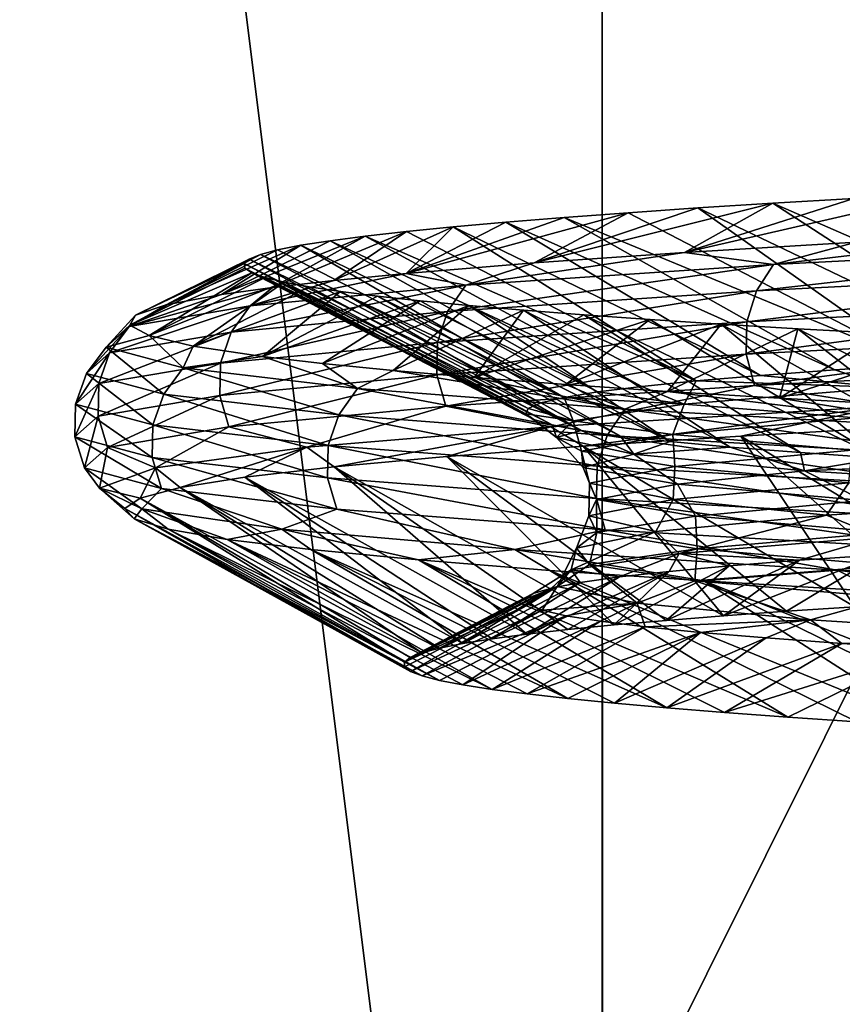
# Model space of a CAD drawing. Header units: metres. Extents: x -206 to 75, y -104 to 104.
# Tile 755 of 1056: x -13.37 to -11.43, y -54.71 to -52.39. Entities that reach past the tile are written whole.
import ezdxf

# ---------------------------------------------------------------- set-up
doc = ezdxf.new("R2010")
doc.units = ezdxf.units.M
doc.layers.add('solid_01_1-CONSUMER_THERM_B_125288', color=7, linetype='CONTINUOUS')

msp = doc.modelspace()

# ---------------------------------------------------------------- linework, layer by layer
at = {"layer": 'solid_01_1-CONSUMER_THERM_B_125288'}
for points in [[(-27.776106, 66.214066), (28.050987, 67.836098), (-27.757145, -66.232315)], [(28.050987, 67.836098), (-27.757065, -66.785934), (-27.757145, -66.232315)], [(28.050987, 67.836098), (27.851068, 67.319839), (-27.757065, -66.785934)], [(27.851068, 67.319839), (27.74942, 66.775635), (-27.757065, -66.785934)], [(27.74942, 66.775635), (-28.058632, -67.846397), (-27.858715, -67.330139)], [(27.74942, 66.775635), (27.749498, 66.222015), (-28.058632, -67.846397)], [(27.74942, 66.775635), (-27.858715, -67.330139), (-27.757065, -66.785934)], [(27.749498, 66.222015), (27.768459, -66.224365), (-28.058632, -67.846397)], [(-18.213459, -45.817539, 1.5), (-19.476553, -45.904934, 1.5), (69.506912, -74.995201, 1.5)], [(35.395393, -57.260349, 1.5), (18.218929, -45.812325, 1.5), (-18.213459, -45.817539, 1.5)], [(37.092922, -58.218811, 1.5), (-18.213459, -45.817539, 1.5), (69.506912, -74.995201, 1.5)], [(37.092922, -58.218811, 1.5), (35.395393, -57.260349, 1.5), (-18.213459, -45.817539, 1.5)], [(-19.476553, -45.904934, 1.5), (-20.110367, -46.015713, 1.5), (69.506912, -74.995201, 1.5)], [(-20.110367, -46.015713, 1.5), (-20.738798, -46.171688, 1.5), (69.506912, -74.995201, 1.5)], [(-20.738798, -46.171688, 1.5), (-21.356617, -46.372227, 1.5), (69.506912, -74.995201, 1.5)], [(-21.356617, -46.372227, 1.5), (-21.958729, -46.615906, 1.5), (69.506912, -74.995201, 1.5)], [(-38.864662, -46.52047, 75.400002), (-54.590946, -63.612965, 75.400002), (54.609055, -63.597332, 75.400002)], [(-37.59338, -46.610531, 75.400002), (-38.864662, -46.52047, 75.400002), (54.609055, -63.597332, 75.400002)], [(37.606621, -46.599766, 75.400002), (-37.59338, -46.610531, 75.400002), (54.609055, -63.597332, 75.400002)], [(-21.958729, -46.615906, 1.5), (-22.540312, -46.900536, 1.5), (69.506912, -74.995201, 1.5)], [(-22.540312, -46.900536, 1.5), (-23.096958, -47.223244, 1.5), (69.506912, -74.995201, 1.5)], [(-11.99159, -59.106865, 68.382759), (-13.493307, -47.107079, 63.5), (-11.993307, -47.106865, 63.5)], [(-11.99159, -59.106865, 68.382759), (-13.492141, -55.25708, 66.816208), (-13.493307, -47.107079, 63.5)], [(-11.99159, -59.106865, 68.382759), (-11.993307, -47.106865, 63.5), (-11.99159, -59.106865, 72.400002)], [(-11.993093, -48.606865, 69.900002), (-11.99159, -59.106865, 72.400002), (-11.993307, -47.106865, 63.5)], [(-23.096958, -47.223244, 1.5), (-24.120508, -47.968487, 1.5), (69.506912, -74.995201, 1.5)], [(-24.120508, -47.968487, 1.5), (-33.833458, -56.120991, 1.5), (69.506912, -74.995201, 1.5)], [(-11.99159, -59.106865, 72.400002), (-11.993093, -48.606865, 72.400002), (12.006907, -48.603428, 72.400002)], [(-11.993093, -48.606865, 69.900002), (-11.993093, -48.606865, 72.400002), (-11.99159, -59.106865, 72.400002)], [(-11.99159, -59.106865, 72.400002), (12.006907, -48.603428, 72.400002), (12.00841, -59.103428, 72.400002)], [(-16.914755, -50.999844, 22.799248), (-9.934341, -50.99984, 10.704712), (-9.934357, -65.000008, 10.704728)], [(-16.914755, -50.999844, 22.799248), (-9.934357, -65.000008, 10.704728), (-16.914745, -65.000008, 22.799221)], [(-16.914244, -65.000008, 26.205753), (-9.930285, -50.99984, 38.29821), (-16.914253, -50.999844, 26.205725)], [(-16.914244, -65.000008, 26.205753), (-9.930301, -65.000008, 38.298191), (-9.930285, -50.99984, 38.29821)], [(-11.194763, -52.797779, 30.867527), (-11.392358, -52.911499, 30.989426), (-11.79784, -52.93594, 30.218435)], [(-11.398482, -52.808769, 30.489607), (-11.194763, -52.797779, 30.867527), (-11.79784, -52.93594, 30.218435)], [(-11.589347, -52.819855, 30.105206), (-11.79784, -52.93594, 30.218435), (-12.153328, -52.960705, 29.415903)], [(-11.766995, -52.830963, 29.715082), (-11.589347, -52.819855, 30.105206), (-12.153328, -52.960705, 29.415903)], [(-11.93137, -52.842087, 29.3197), (-11.766995, -52.830963, 29.715082), (-12.153328, -52.960705, 29.415903)], [(-11.243628, -53.200199, 29.16864), (-11.766995, -52.830963, 29.715082), (-11.93137, -52.842087, 29.3197)], [(-11.589347, -52.819855, 30.105206), (-11.398482, -52.808769, 30.489607), (-11.79784, -52.93594, 30.218435)], [(-11.021625, -53.187164, 29.671478), (-11.589347, -52.819855, 30.105206), (-11.766995, -52.830963, 29.715082)], [(-11.243628, -53.200199, 29.16864), (-11.021625, -53.187164, 29.671478), (-11.766995, -52.830963, 29.715082)], [(-10.777205, -53.174129, 30.163622), (-11.398482, -52.808769, 30.489607), (-11.589347, -52.819855, 30.105206)], [(-11.021625, -53.187164, 29.671478), (-10.777205, -53.174129, 30.163622), (-11.589347, -52.819855, 30.105206)], [(-11.93137, -52.842087, 29.3197), (-12.153328, -52.960705, 29.415903), (-12.455807, -52.985592, 28.58696)], [(-12.082427, -52.853176, 28.919106), (-11.93137, -52.842087, 29.3197), (-12.455807, -52.985592, 28.58696)], [(-12.220098, -52.864231, 28.513693), (-12.082427, -52.853176, 28.919106), (-12.455807, -52.985592, 28.58696)], [(-11.442773, -53.213238, 28.656342), (-12.082427, -52.853176, 28.919106), (-12.220098, -52.864231, 28.513693)], [(-11.243628, -53.200199, 29.16864), (-11.93137, -52.842087, 29.3197), (-12.082427, -52.853176, 28.919106)], [(-11.442773, -53.213238, 28.656342), (-11.243628, -53.200199, 29.16864), (-12.082427, -52.853176, 28.919106)], [(-12.344487, -52.875263, 28.103106), (-12.455807, -52.985592, 28.58696), (-12.626534, -53.002136, 28.023209)], [(-12.455347, -52.886269, 27.688046), (-12.344487, -52.875263, 28.103106), (-12.626534, -53.002136, 28.023209)], [(-12.344487, -52.875263, 28.103106), (-12.220098, -52.864231, 28.513693), (-12.455807, -52.985592, 28.58696)], [(-11.770773, -53.239281, 27.608755), (-12.344487, -52.875263, 28.103106), (-12.455347, -52.886269, 27.688046)], [(-11.618604, -53.226265, 28.135975), (-12.220098, -52.864231, 28.513693), (-12.344487, -52.875263, 28.103106)], [(-11.770773, -53.239281, 27.608755), (-11.618604, -53.226265, 28.135975), (-12.344487, -52.875263, 28.103106)], [(-11.618604, -53.226265, 28.135975), (-11.442773, -53.213238, 28.656342), (-12.220098, -52.864231, 28.513693)], [(-12.552429, -52.89724, 27.269394), (-12.771984, -53.018612, 27.452358), (-12.89185, -53.035007, 26.875648)], [(-12.635577, -52.908176, 26.847813), (-12.552429, -52.89724, 27.269394), (-12.89185, -53.035007, 26.875648)], [(-12.455347, -52.886269, 27.688046), (-12.626534, -53.002136, 28.023209), (-12.771984, -53.018612, 27.452358)], [(-12.552429, -52.89724, 27.269394), (-12.455347, -52.886269, 27.688046), (-12.771984, -53.018612, 27.452358)], [(-11.899014, -53.252285, 27.075644), (-12.552429, -52.89724, 27.269394), (-12.635577, -52.908176, 26.847813)], [(-11.770773, -53.239281, 27.608755), (-12.455347, -52.886269, 27.688046), (-12.552429, -52.89724, 27.269394)], [(-11.899014, -53.252285, 27.075644), (-11.770773, -53.239281, 27.608755), (-12.552429, -52.89724, 27.269394)], [(-11.587623, -52.964745, 30.766691), (-11.392358, -52.911499, 30.989426), (-10.935566, -52.887283, 31.731895)], [(-11.587623, -52.964745, 30.766691), (-10.935566, -52.887283, 31.731895), (-10.652767, -52.916027, 32.247414)], [(-12.704609, -52.919067, 26.424341), (-12.89185, -53.035007, 26.875648), (-13.023123, -53.059479, 26.002243)], [(-12.759473, -52.929913, 25.999517), (-12.704609, -52.919067, 26.424341), (-13.023123, -53.059479, 26.002243)], [(-12.704609, -52.919067, 26.424341), (-12.635577, -52.908176, 26.847813), (-12.89185, -53.035007, 26.875648)], [(-12.082601, -53.27829, 25.995213), (-12.704609, -52.919067, 26.424341), (-12.759473, -52.929913, 25.999517)], [(-12.003054, -53.265289, 26.537531), (-12.635577, -52.908176, 26.847813), (-12.704609, -52.919067, 26.424341)], [(-12.082601, -53.27829, 25.995213), (-12.003054, -53.265289, 26.537531), (-12.704609, -52.919067, 26.424341)], [(-12.003054, -53.265289, 26.537531), (-11.899014, -53.252285, 27.075644), (-12.635577, -52.908176, 26.847813)], [(-11.587623, -52.964745, 30.766691), (-11.79784, -52.93594, 30.218435), (-11.392358, -52.911499, 30.989426)], [(-10.652767, -52.916027, 32.247414), (-10.690207, -52.978275, 32.274639), (-11.628346, -53.026993, 30.788713)], [(-11.587623, -52.964745, 30.766691), (-10.652767, -52.916027, 32.247414), (-11.628346, -53.026993, 30.788713)], [(-12.800088, -52.940701, 25.574301), (-13.023123, -53.059479, 26.002243), (-13.095387, -53.083809, 25.124535)], [(-12.826515, -52.951462, 25.148512), (-12.800088, -52.940701, 25.574301), (-13.095387, -53.083809, 25.124535)], [(-12.800088, -52.940701, 25.574301), (-12.759473, -52.929913, 25.999517), (-13.023123, -53.059479, 26.002243)], [(-12.137494, -53.291298, 25.449659), (-12.800088, -52.940701, 25.574301), (-12.826515, -52.951462, 25.148512)], [(-12.082601, -53.27829, 25.995213), (-12.759473, -52.929913, 25.999517), (-12.800088, -52.940701, 25.574301)], [(-12.137494, -53.291298, 25.449659), (-12.082601, -53.27829, 25.995213), (-12.800088, -52.940701, 25.574301)], [(-12.314485, -53.013462, 29.173311), (-12.153328, -52.960705, 29.415903), (-11.79784, -52.93594, 30.218435)], [(-12.314485, -53.013462, 29.173311), (-11.79784, -52.93594, 30.218435), (-11.587623, -52.964745, 30.766691)], [(-12.838693, -52.962208, 24.722208), (-13.095387, -53.083809, 25.124535), (-13.108535, -53.108025, 24.250601)], [(-12.836619, -52.972996, 24.295441), (-12.838693, -52.962208, 24.722208), (-13.108535, -53.108025, 24.250601)], [(-12.838693, -52.962208, 24.722208), (-12.826515, -52.951462, 25.148512), (-13.095387, -53.083809, 25.124535)], [(-12.167747, -53.30431, 24.901882), (-12.826515, -52.951462, 25.148512), (-12.838693, -52.962208, 24.722208)], [(-12.173358, -53.317333, 24.352867), (-12.838693, -52.962208, 24.722208), (-12.836619, -52.972996, 24.295441)], [(-12.173358, -53.317333, 24.352867), (-12.167747, -53.30431, 24.901882), (-12.838693, -52.962208, 24.722208)], [(-12.167747, -53.30431, 24.901882), (-12.137494, -53.291298, 25.449659), (-12.826515, -52.951462, 25.148512)], [(-12.314485, -53.013462, 29.173311), (-12.455807, -52.985592, 28.58696), (-12.153328, -52.960705, 29.415903)], [(-11.587623, -52.964745, 30.766691), (-11.628346, -53.026993, 30.788713), (-12.357763, -53.07571, 29.189732)], [(-12.314485, -53.013462, 29.173311), (-11.587623, -52.964745, 30.766691), (-12.357763, -53.07571, 29.189732)], [(-12.820189, -52.983879, 23.868174), (-12.836619, -52.972996, 24.295441), (-13.108535, -53.108025, 24.250601)], [(-12.820189, -52.983879, 23.868174), (-13.108535, -53.108025, 24.250601), (-13.063094, -53.132347, 23.381598)], [(-12.78932, -52.99485, 23.441404), (-12.820189, -52.983879, 23.868174), (-13.063094, -53.132347, 23.381598)], [(-12.173358, -53.317333, 24.352867), (-12.836619, -52.972996, 24.295441), (-12.820189, -52.983879, 23.868174)], [(-12.824444, -53.06218, 27.496941), (-12.626534, -53.002136, 28.023209), (-12.455807, -52.985592, 28.58696)], [(-12.824444, -53.06218, 27.496941), (-12.455807, -52.985592, 28.58696), (-12.314485, -53.013462, 29.173311)], [(-12.154315, -53.330364, 23.803724), (-12.820189, -52.983879, 23.868174), (-12.78932, -52.99485, 23.441404)], [(-12.154315, -53.330364, 23.803724), (-12.173358, -53.317333, 24.352867), (-12.820189, -52.983879, 23.868174)], [(-10.690207, -52.978275, 32.274639), (-10.711155, -53.05098, 32.289867), (-11.651134, -53.099697, 30.801033)], [(-11.628346, -53.026993, 30.788713), (-10.690207, -52.978275, 32.274639), (-11.651134, -53.099697, 30.801033)], [(-12.744142, -53.005928, 23.015675), (-12.78932, -52.99485, 23.441404), (-13.063094, -53.132347, 23.381598)], [(-12.744142, -53.005928, 23.015675), (-13.063094, -53.132347, 23.381598), (-12.958714, -53.157013, 22.512648)], [(-12.684731, -53.017052, 22.591782), (-12.744142, -53.005928, 23.015675), (-12.958714, -53.157013, 22.512648)], [(-12.611268, -53.028206, 22.170286), (-12.684731, -53.017052, 22.591782), (-12.958714, -53.157013, 22.512648)], [(-12.314485, -53.013462, 29.173311), (-12.357763, -53.07571, 29.189732), (-12.869514, -53.124428, 27.507471)], [(-12.824444, -53.06218, 27.496941), (-12.314485, -53.013462, 29.173311), (-12.869514, -53.124428, 27.507471)], [(-12.824444, -53.06218, 27.496941), (-12.771984, -53.018612, 27.452358), (-12.626534, -53.002136, 28.023209)], [(-12.110608, -53.343407, 23.255642), (-12.78932, -52.99485, 23.441404), (-12.744142, -53.005928, 23.015675)], [(-12.110608, -53.343407, 23.255642), (-12.154315, -53.330364, 23.803724), (-12.78932, -52.99485, 23.441404)], [(-12.042255, -53.356449, 22.709929), (-12.744142, -53.005928, 23.015675), (-12.684731, -53.017052, 22.591782)], [(-12.042255, -53.356449, 22.709929), (-12.110608, -53.343407, 23.255642), (-12.744142, -53.005928, 23.015675)], [(-12.042255, -53.356449, 22.709929), (-12.684731, -53.017052, 22.591782), (-12.611268, -53.028206, 22.170286)], [(-13.110291, -53.110901, 25.768208), (-12.89185, -53.035007, 26.875648), (-12.771984, -53.018612, 27.452358)], [(-13.110291, -53.110901, 25.768208), (-12.771984, -53.018612, 27.452358), (-12.824444, -53.06218, 27.496941)], [(-13.110291, -53.110901, 25.768208), (-13.023123, -53.059479, 26.002243), (-12.89185, -53.035007, 26.875648)], [(-12.611268, -53.028206, 22.170286), (-12.958714, -53.157013, 22.512648), (-12.795155, -53.181885, 21.64673)], [(-12.523824, -53.039341, 21.751659), (-12.611268, -53.028206, 22.170286), (-12.795155, -53.181885, 21.64673)], [(-12.422582, -53.050446, 21.336407), (-12.523824, -53.039341, 21.751659), (-12.795155, -53.181885, 21.64673)], [(-11.949316, -53.369495, 22.167929), (-12.611268, -53.028206, 22.170286), (-12.523824, -53.039341, 21.751659)], [(-11.949316, -53.369495, 22.167929), (-12.042255, -53.356449, 22.709929), (-12.611268, -53.028206, 22.170286)], [(-11.831839, -53.382538, 21.630751), (-12.523824, -53.039341, 21.751659), (-12.422582, -53.050446, 21.336407)], [(-11.831839, -53.382538, 21.630751), (-11.949316, -53.369495, 22.167929), (-12.523824, -53.039341, 21.751659)], [(-11.628346, -53.026993, 30.788713), (-11.651134, -53.099697, 30.801033), (-12.381979, -53.148415, 29.198919)], [(-12.357763, -53.07571, 29.189732), (-11.628346, -53.026993, 30.788713), (-12.381979, -53.148415, 29.198919)], [(-12.824444, -53.06218, 27.496941), (-12.869514, -53.124428, 27.507471), (-13.156365, -53.173149, 25.772663)], [(-13.110291, -53.110901, 25.768208), (-12.824444, -53.06218, 27.496941), (-13.156365, -53.173149, 25.772663)], [(-13.110291, -53.110901, 25.768208), (-13.095387, -53.083809, 25.124535), (-13.023123, -53.059479, 26.002243)], [(-12.422582, -53.050446, 21.336407), (-12.795155, -53.181885, 21.64673), (-12.653744, -53.198452, 21.075218)], [(-12.307471, -53.061497, 20.92441), (-12.422582, -53.050446, 21.336407), (-12.653744, -53.198452, 21.075218)], [(-12.307471, -53.061497, 20.92441), (-12.653744, -53.198452, 21.075218), (-12.486907, -53.21497, 20.510292)], [(-12.17861, -53.072498, 20.516123), (-12.307471, -53.061497, 20.92441), (-12.486907, -53.21497, 20.510292)], [(-11.831839, -53.382538, 21.630751), (-12.422582, -53.050446, 21.336407), (-12.307471, -53.061497, 20.92441)], [(-11.690035, -53.395584, 21.09943), (-12.307471, -53.061497, 20.92441), (-12.17861, -53.072498, 20.516123)], [(-11.690035, -53.395584, 21.09943), (-11.831839, -53.382538, 21.630751), (-12.307471, -53.061497, 20.92441)], [(-10.711155, -53.05098, 32.289867), (-10.712556, -53.127567, 32.290882), (-11.652657, -53.176285, 30.801851)], [(-11.651134, -53.099697, 30.801033), (-10.711155, -53.05098, 32.289867), (-11.652657, -53.176285, 30.801851)], [(-13.164813, -53.159618, 24.01774), (-13.108535, -53.108025, 24.250601), (-13.095387, -53.083809, 25.124535)], [(-13.164813, -53.159618, 24.01774), (-13.095387, -53.083809, 25.124535), (-13.110291, -53.110901, 25.768208)], [(-12.357763, -53.07571, 29.189732), (-12.381979, -53.148415, 29.198919), (-12.894732, -53.197136, 27.513361)], [(-12.869514, -53.124428, 27.507471), (-12.357763, -53.07571, 29.189732), (-12.894732, -53.197136, 27.513361)], [(-12.17861, -53.072498, 20.516123), (-12.486907, -53.21497, 20.510292), (-12.29505, -53.231415, 19.953291)], [(-12.036184, -53.08345, 20.112097), (-12.17861, -53.072498, 20.516123), (-12.29505, -53.231415, 19.953291)], [(-11.880361, -53.094364, 19.712873), (-12.036184, -53.08345, 20.112097), (-12.29505, -53.231415, 19.953291)], [(-11.524249, -53.408634, 20.574778), (-12.17861, -53.072498, 20.516123), (-12.036184, -53.08345, 20.112097)], [(-11.524249, -53.408634, 20.574778), (-11.690035, -53.395584, 21.09943), (-12.17861, -53.072498, 20.516123)], [(-11.334859, -53.421696, 20.057779), (-12.036184, -53.08345, 20.112097), (-11.880361, -53.094364, 19.712873)], [(-11.334859, -53.421696, 20.057779), (-11.524249, -53.408634, 20.574778), (-12.036184, -53.08345, 20.112097)], [(-13.164813, -53.159618, 24.01774), (-13.063094, -53.132347, 23.381598), (-13.108535, -53.108025, 24.250601)], [(-11.651134, -53.099697, 30.801033), (-11.652657, -53.176285, 30.801851), (-12.383596, -53.225002, 29.199528)], [(-12.381979, -53.148415, 29.198919), (-11.651134, -53.099697, 30.801033), (-12.383596, -53.225002, 29.199528)], [(-11.880361, -53.094364, 19.712873), (-12.29505, -53.231415, 19.953291), (-12.078616, -53.24778, 19.405521)], [(-11.711596, -53.105236, 19.319515), (-11.880361, -53.094364, 19.712873), (-12.078616, -53.24778, 19.405521)], [(-11.711596, -53.105236, 19.319515), (-12.078616, -53.24778, 19.405521), (-11.838084, -53.264084, 18.868185)], [(-11.334859, -53.421696, 20.057779), (-11.880361, -53.094364, 19.712873), (-11.711596, -53.105236, 19.319515)], [(-11.530116, -53.11607, 18.932501), (-11.711596, -53.105236, 19.319515), (-11.838084, -53.264084, 18.868185)], [(-11.122248, -53.434761, 19.549471), (-11.711596, -53.105236, 19.319515), (-11.530116, -53.11607, 18.932501)], [(-11.122248, -53.434761, 19.549471), (-11.334859, -53.421696, 20.057779), (-11.711596, -53.105236, 19.319515)], [(-13.110291, -53.110901, 25.768208), (-13.156365, -53.173149, 25.772663), (-13.21108, -53.221867, 24.016043)], [(-13.164813, -53.159618, 24.01774), (-13.110291, -53.110901, 25.768208), (-13.21108, -53.221867, 24.016043)], [(-12.869514, -53.124428, 27.507471), (-12.894732, -53.197136, 27.513361), (-13.182144, -53.245853, 25.775154)], [(-13.156365, -53.173149, 25.772663), (-12.869514, -53.124428, 27.507471), (-13.182144, -53.245853, 25.775154)], [(-12.982921, -53.208336, 22.276056), (-13.063094, -53.132347, 23.381598), (-13.164813, -53.159618, 24.01774)], [(-12.982921, -53.208336, 22.276056), (-12.958714, -53.157013, 22.512648), (-13.063094, -53.132347, 23.381598)], [(-11.530116, -53.11607, 18.932501), (-11.838084, -53.264084, 18.868185), (-11.574062, -53.280331, 18.342703)], [(-11.652657, -53.176285, 30.801851), (-10.712556, -53.127567, 32.290882), (-11.63279, -53.250092, 30.791103)], [(-10.712556, -53.127567, 32.290882), (-10.694293, -53.201374, 32.277596), (-11.63279, -53.250092, 30.791103)], [(-11.336447, -53.126869, 18.552776), (-11.530116, -53.11607, 18.932501), (-11.574062, -53.280331, 18.342703)], [(-11.130735, -53.137646, 18.180544), (-11.336447, -53.126869, 18.552776), (-11.574062, -53.280331, 18.342703)], [(-10.886897, -53.447834, 19.051088), (-11.530116, -53.11607, 18.932501), (-11.336447, -53.126869, 18.552776)], [(-10.886897, -53.447834, 19.051088), (-11.122248, -53.434761, 19.549471), (-11.530116, -53.11607, 18.932501)], [(-12.982921, -53.208336, 22.276056), (-12.795155, -53.181885, 21.64673), (-12.958714, -53.157013, 22.512648)], [(-12.381979, -53.148415, 29.198919), (-12.383596, -53.225002, 29.199528), (-12.896417, -53.27372, 27.51375)], [(-12.894732, -53.197136, 27.513361), (-12.381979, -53.148415, 29.198919), (-12.896417, -53.27372, 27.51375)], [(-11.130735, -53.137646, 18.180544), (-11.574062, -53.280331, 18.342703), (-11.137135, -53.304577, 17.582277)], [(-13.156365, -53.173149, 25.772663), (-13.182144, -53.245853, 25.775154), (-13.236965, -53.294571, 24.015091)], [(-13.21108, -53.221867, 24.016043), (-13.156365, -53.173149, 25.772663), (-13.236965, -53.294571, 24.015091)], [(-13.164813, -53.159618, 24.01774), (-13.21108, -53.221867, 24.016043), (-13.028547, -53.270584, 22.268238)], [(-12.982921, -53.208336, 22.276056), (-13.164813, -53.159618, 24.01774), (-13.028547, -53.270584, 22.268238)], [(-12.383596, -53.225002, 29.199528), (-11.652657, -53.176285, 30.801851), (-12.362484, -53.298809, 29.191511)], [(-11.652657, -53.176285, 30.801851), (-11.63279, -53.250092, 30.791103), (-12.362484, -53.298809, 29.191511)], [(-12.894732, -53.197136, 27.513361), (-12.896417, -53.27372, 27.51375), (-13.183866, -53.322437, 25.775314)], [(-13.182144, -53.245853, 25.775154), (-12.894732, -53.197136, 27.513361), (-13.183866, -53.322437, 25.775314)], [(-12.570978, -53.257053, 20.573105), (-12.795155, -53.181885, 21.64673), (-12.982921, -53.208336, 22.276056)], [(-12.570978, -53.257053, 20.573105), (-12.653744, -53.198452, 21.075218), (-12.795155, -53.181885, 21.64673)], [(-12.570978, -53.257053, 20.573105), (-12.486907, -53.21497, 20.510292), (-12.653744, -53.198452, 21.075218)], [(-11.63279, -53.250092, 30.791103), (-10.694293, -53.201374, 32.277596), (-11.325203, -53.299217, 31.244722)], [(-11.319193, -53.255295, 28.810858), (-11.243628, -53.200199, 29.16864), (-11.442773, -53.213238, 28.656342)], [(-13.21108, -53.221867, 24.016043), (-13.236965, -53.294571, 24.015091), (-13.054075, -53.343288, 22.263863)], [(-13.028547, -53.270584, 22.268238), (-13.21108, -53.221867, 24.016043), (-13.054075, -53.343288, 22.263863)], [(-12.982921, -53.208336, 22.276056), (-13.028547, -53.270584, 22.268238), (-12.615157, -53.319302, 20.559303)], [(-12.570978, -53.257053, 20.573105), (-12.982921, -53.208336, 22.276056), (-12.615157, -53.319302, 20.559303)], [(-12.896417, -53.27372, 27.51375), (-12.383596, -53.225002, 29.199528), (-12.874429, -53.347527, 27.508608)], [(-12.383596, -53.225002, 29.199528), (-12.362484, -53.298809, 29.191511), (-12.874429, -53.347527, 27.508608)], [(-11.939213, -53.305775, 18.938643), (-12.486907, -53.21497, 20.510292), (-12.570978, -53.257053, 20.573105)], [(-11.939213, -53.305775, 18.938643), (-12.29505, -53.231415, 19.953291), (-12.486907, -53.21497, 20.510292)], [(-11.319193, -53.255295, 28.810858), (-11.618604, -53.226265, 28.135975), (-11.770773, -53.239281, 27.608755)], [(-11.319193, -53.255295, 28.810858), (-11.442773, -53.213238, 28.656342), (-11.618604, -53.226265, 28.135975)], [(-13.182144, -53.245853, 25.775154), (-13.183866, -53.322437, 25.775314), (-13.238693, -53.371159, 24.015022)], [(-13.236965, -53.294571, 24.015091), (-13.182144, -53.245853, 25.775154), (-13.238693, -53.371159, 24.015022)], [(-12.362484, -53.298809, 29.191511), (-11.63279, -53.250092, 30.791103), (-12.11367, -53.347591, 29.693865)], [(-11.939213, -53.305775, 18.938643), (-12.078616, -53.24778, 19.405521), (-12.29505, -53.231415, 19.953291)], [(-11.63279, -53.250092, 30.791103), (-11.325203, -53.299217, 31.244722), (-12.11367, -53.347591, 29.693865)], [(-11.939213, -53.305775, 18.938643), (-11.838084, -53.264084, 18.868185), (-12.078616, -53.24778, 19.405521)], [(-11.799055, -53.294525, 27.237825), (-11.770773, -53.239281, 27.608755), (-11.899014, -53.252285, 27.075644)], [(-11.319193, -53.255295, 28.810858), (-11.770773, -53.239281, 27.608755), (-11.799055, -53.294525, 27.237825)], [(-13.028547, -53.270584, 22.268238), (-13.054075, -53.343288, 22.263863), (-12.639874, -53.392006, 20.551579)], [(-12.615157, -53.319302, 20.559303), (-13.028547, -53.270584, 22.268238), (-12.639874, -53.392006, 20.551579)], [(-12.570978, -53.257053, 20.573105), (-12.615157, -53.319302, 20.559303), (-11.981171, -53.368023, 18.919096)], [(-11.939213, -53.305775, 18.938643), (-12.570978, -53.257053, 20.573105), (-11.981171, -53.368023, 18.919096)], [(-11.799055, -53.294525, 27.237825), (-12.003054, -53.265289, 26.537531), (-12.082601, -53.27829, 25.995213)], [(-11.799055, -53.294525, 27.237825), (-11.899014, -53.252285, 27.075644), (-12.003054, -53.265289, 26.537531)], [(-11.097851, -53.354492, 17.402422), (-11.838084, -53.264084, 18.868185), (-11.939213, -53.305775, 18.938643)], [(-11.097851, -53.354492, 17.402422), (-11.574062, -53.280331, 18.342703), (-11.838084, -53.264084, 18.868185)], [(-11.319193, -53.255295, 28.810858), (-11.799055, -53.294525, 27.237825), (-11.393488, -53.326912, 28.475193)], [(-13.236965, -53.294571, 24.015091), (-13.238693, -53.371159, 24.015022), (-13.055778, -53.419876, 22.263565)], [(-13.054075, -53.343288, 22.263863), (-13.236965, -53.294571, 24.015091), (-13.055778, -53.419876, 22.263565)], [(-13.183866, -53.322437, 25.775314), (-12.896417, -53.27372, 27.51375), (-13.161387, -53.396244, 25.773138)], [(-12.896417, -53.27372, 27.51375), (-12.874429, -53.347527, 27.508608), (-13.161387, -53.396244, 25.773138)], [(-12.061294, -53.333759, 25.614462), (-12.137494, -53.291298, 25.449659), (-12.167747, -53.30431, 24.901882)], [(-12.061294, -53.333759, 25.614462), (-12.082601, -53.27829, 25.995213), (-12.137494, -53.291298, 25.449659)], [(-11.799055, -53.294525, 27.237825), (-12.082601, -53.27829, 25.995213), (-12.061294, -53.333759, 25.614462)], [(-11.799055, -53.294525, 27.237825), (-12.061294, -53.333759, 25.614462), (-11.825665, -53.36594, 26.903587)], [(-11.799055, -53.294525, 27.237825), (-11.825665, -53.36594, 26.903587), (-11.393488, -53.326912, 28.475193)], [(-11.097851, -53.354492, 17.402422), (-11.137135, -53.304577, 17.582277), (-11.574062, -53.280331, 18.342703)], [(-12.874429, -53.347527, 27.508608), (-12.362484, -53.298809, 29.191511), (-12.690442, -53.395962, 28.051537)], [(-12.362484, -53.298809, 29.191511), (-12.11367, -53.347591, 29.693865), (-12.690442, -53.395962, 28.051537)], [(-12.615157, -53.319302, 20.559303), (-12.639874, -53.392006, 20.551579), (-12.004645, -53.440727, 18.908157)], [(-11.981171, -53.368023, 18.919096), (-12.615157, -53.319302, 20.559303), (-12.004645, -53.440727, 18.908157)], [(-12.061294, -53.333759, 25.614462), (-12.167747, -53.30431, 24.901882), (-12.173358, -53.317333, 24.352867)], [(-12.100666, -53.37299, 23.970369), (-12.173358, -53.317333, 24.352867), (-12.154315, -53.330364, 23.803724)], [(-12.061294, -53.333759, 25.614462), (-12.173358, -53.317333, 24.352867), (-12.100666, -53.37299, 23.970369)], [(-11.325203, -53.299217, 31.244722), (-12.03795, -53.39362, 29.718849), (-12.11367, -53.347591, 29.693865)], [(-11.325203, -53.299217, 31.244722), (-11.665213, -53.369503, 30.507439), (-12.03795, -53.39362, 29.718849)], [(-11.939213, -53.305775, 18.938643), (-11.981171, -53.368023, 18.919096), (-11.136852, -53.41674, 17.377478)], [(-11.097851, -53.354492, 17.402422), (-11.939213, -53.305775, 18.938643), (-11.136852, -53.41674, 17.377478)], [(-11.325203, -53.299217, 31.244722), (-11.243134, -53.345322, 31.264574), (-11.665213, -53.369503, 30.507439)], [(-13.238693, -53.371159, 24.015022), (-13.183866, -53.322437, 25.775314), (-13.216121, -53.444965, 24.015846)], [(-13.183866, -53.322437, 25.775314), (-13.161387, -53.396244, 25.773138), (-13.216121, -53.444965, 24.015846)], [(-13.054075, -53.343288, 22.263863), (-13.055778, -53.419876, 22.263565), (-12.641522, -53.468594, 20.551058)], [(-12.639874, -53.392006, 20.551579), (-13.054075, -53.343288, 22.263863), (-12.641522, -53.468594, 20.551058)], [(-12.100666, -53.37299, 23.970369), (-12.154315, -53.330364, 23.803724), (-12.110608, -53.343407, 23.255642)], [(-12.061294, -53.333759, 25.614462), (-12.100666, -53.37299, 23.970369), (-12.041581, -53.404968, 25.288166)], [(-12.061294, -53.333759, 25.614462), (-12.041581, -53.404968, 25.288166), (-11.825665, -53.36594, 26.903587)], [(-11.393488, -53.326912, 28.475193), (-11.825665, -53.36594, 26.903587), (-11.403175, -53.402912, 28.372065)], [(-13.161387, -53.396244, 25.773138), (-12.874429, -53.347527, 27.508608), (-13.04844, -53.444336, 26.347727)], [(-12.874429, -53.347527, 27.508608), (-12.690442, -53.395962, 28.051537), (-13.04844, -53.444336, 26.347727)], [(-12.11367, -53.347591, 29.693865), (-12.626227, -53.442226, 28.062508), (-12.690442, -53.395962, 28.051537)], [(-12.11367, -53.347591, 29.693865), (-12.359404, -53.417854, 28.901442), (-12.626227, -53.442226, 28.062508)], [(-12.11367, -53.347591, 29.693865), (-12.03795, -53.39362, 29.718849), (-12.359404, -53.417854, 28.901442)], [(-12.100666, -53.37299, 23.970369), (-12.110608, -53.343407, 23.255642), (-12.042255, -53.356449, 22.709929)], [(-12.100666, -53.37299, 23.970369), (-12.042255, -53.356449, 22.709929), (-11.917868, -53.412224, 22.336018)], [(-11.917868, -53.412224, 22.336018), (-12.042255, -53.356449, 22.709929), (-11.949316, -53.369495, 22.167929)], [(-11.825665, -53.36594, 26.903587), (-12.041581, -53.404968, 25.288166), (-11.82092, -53.441883, 26.80258)], [(-11.825665, -53.36594, 26.903587), (-11.82092, -53.441883, 26.80258), (-11.403175, -53.402912, 28.372065)], [(-11.665213, -53.369503, 30.507439), (-11.243134, -53.345322, 31.264574), (-11.037624, -53.751144, 30.209913)], [(-13.238693, -53.371159, 24.015022), (-13.216121, -53.444965, 24.015846), (-13.033517, -53.493683, 22.267374)], [(-13.055778, -53.419876, 22.263565), (-13.238693, -53.371159, 24.015022), (-13.033517, -53.493683, 22.267374)], [(-12.100666, -53.37299, 23.970369), (-12.03769, -53.444, 23.658199), (-12.041581, -53.404968, 25.288166)], [(-12.100666, -53.37299, 23.970369), (-11.917868, -53.412224, 22.336018), (-12.03769, -53.444, 23.658199)], [(-12.03795, -53.39362, 29.718849), (-11.665213, -53.369503, 30.507439), (-11.395915, -53.772625, 29.466669)], [(-11.981171, -53.368023, 18.919096), (-12.004645, -53.440727, 18.908157), (-11.158671, -53.489445, 17.363518)], [(-11.136852, -53.41674, 17.377478), (-11.981171, -53.368023, 18.919096), (-11.158671, -53.489445, 17.363518)], [(-11.917868, -53.412224, 22.336018), (-11.949316, -53.369495, 22.167929), (-11.831839, -53.382538, 21.630751)], [(-11.917868, -53.412224, 22.336018), (-11.831839, -53.382538, 21.630751), (-11.690035, -53.395584, 21.09943)], [(-11.665213, -53.369503, 30.507439), (-11.22274, -53.76189, 29.841766), (-11.395915, -53.772625, 29.466669)], [(-11.665213, -53.369503, 30.507439), (-11.037624, -53.751144, 30.209913), (-11.22274, -53.76189, 29.841766)], [(-13.216121, -53.444965, 24.015846), (-13.161387, -53.396244, 25.773138), (-13.180601, -53.49271, 24.612432)], [(-13.161387, -53.396244, 25.773138), (-13.04844, -53.444336, 26.347727), (-13.180601, -53.49271, 24.612432)], [(-12.690442, -53.395962, 28.051537), (-12.989819, -53.49147, 26.340281), (-13.04844, -53.444336, 26.347727)], [(-12.690442, -53.395962, 28.051537), (-12.836709, -53.466763, 27.207382), (-12.989819, -53.49147, 26.340281)], [(-12.690442, -53.395962, 28.051537), (-12.626227, -53.442226, 28.062508), (-12.836709, -53.466763, 27.207382)], [(-12.639874, -53.392006, 20.551579), (-12.641522, -53.468594, 20.551058), (-12.00621, -53.517311, 18.907421)], [(-12.004645, -53.440727, 18.908157), (-12.639874, -53.392006, 20.551579), (-12.00621, -53.517311, 18.907421)], [(-12.359404, -53.417854, 28.901442), (-12.03795, -53.39362, 29.718849), (-11.7057, -53.794109, 28.696861)], [(-12.041581, -53.404968, 25.288166), (-12.023052, -53.480854, 25.191221), (-11.82092, -53.441883, 26.80258)], [(-12.041581, -53.404968, 25.288166), (-12.03769, -53.444, 23.658199), (-12.023052, -53.480854, 25.191221)], [(-12.03795, -53.39362, 29.718849), (-11.557045, -53.78336, 29.084757), (-11.7057, -53.794109, 28.696861)], [(-12.03795, -53.39362, 29.718849), (-11.395915, -53.772625, 29.466669), (-11.557045, -53.78336, 29.084757)], [(-11.917868, -53.412224, 22.336018), (-11.814956, -53.483028, 22.043613), (-12.03769, -53.444, 23.658199)], [(-11.917868, -53.412224, 22.336018), (-11.690035, -53.395584, 21.09943), (-11.514674, -53.451454, 20.741793)], [(-11.917868, -53.412224, 22.336018), (-11.514674, -53.451454, 20.741793), (-11.814956, -53.483028, 22.043613)], [(-11.403175, -53.402912, 28.372065), (-11.82092, -53.441883, 26.80258), (-11.410303, -53.480377, 28.351206)], [(-11.514674, -53.451454, 20.741793), (-11.690035, -53.395584, 21.09943), (-11.524249, -53.408634, 20.574778)], [(-11.514674, -53.451454, 20.741793), (-11.524249, -53.408634, 20.574778), (-11.334859, -53.421696, 20.057779)], [(-13.055778, -53.419876, 22.263565), (-13.033517, -53.493683, 22.267374), (-12.619967, -53.5424, 20.557787)], [(-12.641522, -53.468594, 20.551058), (-13.055778, -53.419876, 22.263565), (-12.619967, -53.5424, 20.557787)], [(-12.626227, -53.442226, 28.062508), (-12.359404, -53.417854, 28.901442), (-11.96454, -53.815678, 27.905556)], [(-12.359404, -53.417854, 28.901442), (-11.841662, -53.804878, 28.303463), (-11.96454, -53.815678, 27.905556)], [(-12.359404, -53.417854, 28.901442), (-11.7057, -53.794109, 28.696861), (-11.841662, -53.804878, 28.303463)], [(-11.514674, -53.451454, 20.741793), (-11.334859, -53.421696, 20.057779), (-11.122248, -53.434761, 19.549471)], [(-11.514674, -53.451454, 20.741793), (-11.122248, -53.434761, 19.549471), (-10.899317, -53.490688, 19.216648)], [(-13.216121, -53.444965, 24.015846), (-13.180601, -53.49271, 24.612432), (-13.080355, -53.541084, 22.875629)], [(-13.033517, -53.493683, 22.267374), (-13.216121, -53.444965, 24.015846), (-13.080355, -53.541084, 22.875629)], [(-13.04844, -53.444336, 26.347727), (-13.084668, -53.516266, 25.466152), (-13.180601, -53.49271, 24.612432)], [(-13.04844, -53.444336, 26.347727), (-12.989819, -53.49147, 26.340281), (-13.084668, -53.516266, 25.466152)], [(-12.836709, -53.466763, 27.207382), (-12.626227, -53.442226, 28.062508), (-12.170332, -53.837391, 27.098618)], [(-12.626227, -53.442226, 28.062508), (-12.074148, -53.826504, 27.50379), (-12.170332, -53.837391, 27.098618)], [(-12.626227, -53.442226, 28.062508), (-11.96454, -53.815678, 27.905556), (-12.074148, -53.826504, 27.50379)], [(-12.03769, -53.444, 23.658199), (-12.006516, -53.519821, 23.567131), (-12.023052, -53.480854, 25.191221)], [(-12.03769, -53.444, 23.658199), (-11.814956, -53.483028, 22.043613), (-12.006516, -53.519821, 23.567131)], [(-11.82092, -53.441883, 26.80258), (-12.023052, -53.480854, 25.191221), (-11.825079, -53.519337, 26.781496)], [(-12.004645, -53.440727, 18.908157), (-12.00621, -53.517311, 18.907421), (-11.160125, -53.566032, 17.362581)], [(-11.158671, -53.489445, 17.363518), (-12.004645, -53.440727, 18.908157), (-11.160125, -53.566032, 17.362581)], [(-11.82092, -53.441883, 26.80258), (-11.825079, -53.519337, 26.781496), (-11.410303, -53.480377, 28.351206)], [(-11.514674, -53.451454, 20.741793), (-11.375776, -53.522057, 20.474066), (-11.814956, -53.483028, 22.043613)], [(-11.514674, -53.451454, 20.741793), (-10.899317, -53.490688, 19.216648), (-11.375776, -53.522057, 20.474066)], [(-12.989819, -53.49147, 26.340281), (-12.836709, -53.466763, 27.207382), (-12.321932, -53.859356, 26.280058)], [(-12.836709, -53.466763, 27.207382), (-12.252971, -53.848339, 26.690516), (-12.321932, -53.859356, 26.280058)], [(-12.836709, -53.466763, 27.207382), (-12.170332, -53.837391, 27.098618), (-12.252971, -53.848339, 26.690516)], [(-12.641522, -53.468594, 20.551058), (-12.619967, -53.5424, 20.557787), (-11.985738, -53.591122, 18.916954)], [(-12.00621, -53.517311, 18.907421), (-12.641522, -53.468594, 20.551058), (-11.985738, -53.591122, 18.916954)], [(-12.023052, -53.480854, 25.191221), (-12.02429, -53.558292, 25.170319), (-11.825079, -53.519337, 26.781496)], [(-12.023052, -53.480854, 25.191221), (-12.006516, -53.519821, 23.567131), (-12.02429, -53.558292, 25.170319)], [(-11.410303, -53.480377, 28.351206), (-11.825079, -53.519337, 26.781496), (-11.463041, -53.556175, 28.270506)], [(-11.410303, -53.480377, 28.351206), (-11.463041, -53.556175, 28.270506), (-10.85308, -53.517273, 29.776228)], [(-13.180601, -53.49271, 24.612432), (-13.084668, -53.516266, 25.466152), (-13.120732, -53.540924, 24.592747)], [(-13.180601, -53.49271, 24.612432), (-13.120732, -53.540924, 24.592747), (-13.098462, -53.565247, 23.725183)], [(-13.180601, -53.49271, 24.612432), (-13.098462, -53.565247, 23.725183), (-13.080355, -53.541084, 22.875629)], [(-13.084668, -53.516266, 25.466152), (-12.989819, -53.49147, 26.340281), (-12.418494, -53.881527, 25.454382)], [(-13.033517, -53.493683, 22.267374), (-13.080355, -53.541084, 22.875629), (-12.749913, -53.589458, 21.166855)], [(-12.619967, -53.5424, 20.557787), (-13.033517, -53.493683, 22.267374), (-12.749913, -53.589458, 21.166855)], [(-12.989819, -53.49147, 26.340281), (-12.377114, -53.870441, 25.867716), (-12.418494, -53.881527, 25.454382)], [(-12.989819, -53.49147, 26.340281), (-12.321932, -53.859356, 26.280058), (-12.377114, -53.870441, 25.867716)], [(-11.814956, -53.483028, 22.043613), (-11.772315, -53.558792, 21.960049), (-12.006516, -53.519821, 23.567131)], [(-11.814956, -53.483028, 22.043613), (-11.375776, -53.522057, 20.474066), (-11.772315, -53.558792, 21.960049)], [(-13.120732, -53.540924, 24.592747), (-13.084668, -53.516266, 25.466152), (-12.459774, -53.903625, 24.62661)], [(-13.084668, -53.516266, 25.466152), (-12.446027, -53.892609, 25.040525), (-12.459774, -53.903625, 24.62661)], [(-13.084668, -53.516266, 25.466152), (-12.418494, -53.881527, 25.454382), (-12.446027, -53.892609, 25.040525)], [(-11.825079, -53.519337, 26.781496), (-12.02429, -53.558292, 25.170319), (-11.866084, -53.595078, 26.696745)], [(-12.006516, -53.519821, 23.567131), (-12.004987, -53.597248, 23.546799), (-12.02429, -53.558292, 25.170319)], [(-12.006516, -53.519821, 23.567131), (-11.772315, -53.558792, 21.960049), (-12.004987, -53.597248, 23.546799)], [(-12.00621, -53.517311, 18.907421), (-11.985738, -53.591122, 18.916954), (-11.141095, -53.639839, 17.374746)], [(-11.160125, -53.566032, 17.362581), (-12.00621, -53.517311, 18.907421), (-11.141095, -53.639839, 17.374746)], [(-11.825079, -53.519337, 26.781496), (-11.866084, -53.595078, 26.696745), (-11.463041, -53.556175, 28.270506)], [(-11.375776, -53.522057, 20.474066), (-11.323086, -53.597763, 20.399374), (-11.772315, -53.558792, 21.960049)], [(-10.85308, -53.517273, 29.776228), (-11.463041, -53.556175, 28.270506), (-11.337863, -53.607517, 28.762268)], [(-13.120732, -53.540924, 24.592747), (-12.459695, -53.914574, 24.213053), (-12.445834, -53.9254, 23.800144)], [(-13.098462, -53.565247, 23.725183), (-13.120732, -53.540924, 24.592747), (-12.445834, -53.9254, 23.800144)], [(-13.120732, -53.540924, 24.592747), (-12.459774, -53.903625, 24.62661), (-12.459695, -53.914574, 24.213053)], [(-13.080355, -53.541084, 22.875629), (-13.098462, -53.565247, 23.725183), (-13.017949, -53.589355, 22.859835)], [(-13.080355, -53.541084, 22.875629), (-13.017949, -53.589355, 22.859835), (-12.878682, -53.613525, 21.994888)], [(-13.080355, -53.541084, 22.875629), (-12.878682, -53.613525, 21.994888), (-12.749913, -53.589458, 21.166855)], [(-12.619967, -53.5424, 20.557787), (-12.749913, -53.589458, 21.166855), (-12.199049, -53.637833, 19.515266)], [(-11.985738, -53.591122, 18.916954), (-12.619967, -53.5424, 20.557787), (-12.199049, -53.637833, 19.515266)], [(-13.098462, -53.565247, 23.725183), (-12.418159, -53.936119, 23.388199), (-12.376715, -53.946774, 22.977146)], [(-13.017949, -53.589355, 22.859835), (-13.098462, -53.565247, 23.725183), (-12.376715, -53.946774, 22.977146)], [(-13.098462, -53.565247, 23.725183), (-12.445834, -53.9254, 23.800144), (-12.418159, -53.936119, 23.388199)], [(-12.02429, -53.558292, 25.170319), (-12.053349, -53.63398, 25.083143), (-11.866084, -53.595078, 26.696745)], [(-12.02429, -53.558292, 25.170319), (-12.004987, -53.597248, 23.546799), (-12.053349, -53.63398, 25.083143)], [(-11.772315, -53.558792, 21.960049), (-11.768178, -53.636208, 21.940649), (-12.004987, -53.597248, 23.546799)], [(-11.463041, -53.556175, 28.270506), (-11.866084, -53.595078, 26.696745), (-11.810711, -53.646721, 27.188433)], [(-11.463041, -53.556175, 28.270506), (-11.810711, -53.646721, 27.188433), (-11.337863, -53.607517, 28.762268)], [(-11.772315, -53.558792, 21.960049), (-11.323086, -53.597763, 20.399374), (-11.768178, -53.636208, 21.940649)], [(-13.017949, -53.589355, 22.859835), (-12.321577, -53.957386, 22.567362), (-12.252679, -53.96804, 22.15896)], [(-12.878682, -53.613525, 21.994888), (-13.017949, -53.589355, 22.859835), (-12.252679, -53.96804, 22.15896)], [(-13.017949, -53.589355, 22.859835), (-12.376715, -53.946774, 22.977146), (-12.321577, -53.957386, 22.567362)], [(-12.749913, -53.589458, 21.166855), (-12.878682, -53.613525, 21.994888), (-12.68113, -53.63784, 21.137447)], [(-12.749913, -53.589458, 21.166855), (-12.68113, -53.63784, 21.137447), (-12.426711, -53.662304, 20.294405)], [(-12.749913, -53.589458, 21.166855), (-12.426711, -53.662304, 20.294405), (-12.199049, -53.637833, 19.515266)], [(-11.985738, -53.591122, 18.916954), (-12.199049, -53.637833, 19.515266), (-11.437778, -53.686207, 17.95001)], [(-11.866084, -53.595078, 26.696745), (-12.065999, -53.685925, 25.565239), (-11.810711, -53.646721, 27.188433)], [(-11.866084, -53.595078, 26.696745), (-12.053349, -53.63398, 25.083143), (-12.065999, -53.685925, 25.565239)], [(-12.004987, -53.597248, 23.546799), (-12.022311, -53.672882, 23.458826), (-12.053349, -53.63398, 25.083143)], [(-12.004987, -53.597248, 23.546799), (-11.768178, -53.636208, 21.940649), (-12.022311, -53.672882, 23.458826)], [(-11.141095, -53.639839, 17.374746), (-11.985738, -53.591122, 18.916954), (-11.437778, -53.686207, 17.95001)], [(-11.323086, -53.597763, 20.399374), (-11.316558, -53.675163, 20.381226), (-11.768178, -53.636208, 21.940649)], [(-12.878682, -53.613525, 21.994888), (-12.17009, -53.978737, 21.752333), (-12.07375, -53.989517, 21.347641)], [(-12.68113, -53.63784, 21.137447), (-12.878682, -53.613525, 21.994888), (-12.07375, -53.989517, 21.347641)], [(-12.878682, -53.613525, 21.994888), (-12.252679, -53.96804, 22.15896), (-12.17009, -53.978737, 21.752333)], [(-11.337863, -53.607517, 28.762268), (-11.810711, -53.646721, 27.188433), (-11.526144, -53.662945, 28.419165)], [(-11.337863, -53.607517, 28.762268), (-11.526144, -53.662945, 28.419165), (-11.336256, -53.649849, 28.938757)], [(-12.68113, -53.63784, 21.137447), (-11.963796, -54.00037, 20.945547), (-11.840307, -54.011284, 20.546511)], [(-12.426711, -53.662304, 20.294405), (-12.68113, -53.63784, 21.137447), (-11.840307, -54.011284, 20.546511)], [(-12.68113, -53.63784, 21.137447), (-12.07375, -53.989517, 21.347641), (-11.963796, -54.00037, 20.945547)], [(-12.199049, -53.637833, 19.515266), (-12.426711, -53.662304, 20.294405), (-12.116765, -53.686947, 19.470102)], [(-12.199049, -53.637833, 19.515266), (-12.116765, -53.686947, 19.470102), (-11.752814, -53.711727, 18.668686)], [(-12.199049, -53.637833, 19.515266), (-11.752814, -53.711727, 18.668686), (-11.437778, -53.686207, 17.95001)], [(-12.053349, -53.63398, 25.083143), (-12.098743, -53.725132, 23.922256), (-12.065999, -53.685925, 25.565239)], [(-12.053349, -53.63398, 25.083143), (-12.022311, -53.672882, 23.458826), (-12.098743, -53.725132, 23.922256)], [(-11.768178, -53.636208, 21.940649), (-11.774007, -53.711784, 21.853434), (-12.022311, -53.672882, 23.458826)], [(-11.768178, -53.636208, 21.940649), (-11.316558, -53.675163, 20.381226), (-11.774007, -53.711784, 21.853434)], [(-11.141095, -53.639839, 17.374746), (-11.437778, -53.686207, 17.95001), (-10.476187, -53.734581, 16.500187)], [(-12.426711, -53.662304, 20.294405), (-11.703548, -54.022243, 20.151482), (-11.553782, -54.033237, 19.761236)], [(-12.116765, -53.686947, 19.470102), (-12.426711, -53.662304, 20.294405), (-11.553782, -54.033237, 19.761236)], [(-12.426711, -53.662304, 20.294405), (-11.840307, -54.011284, 20.546511), (-11.703548, -54.022243, 20.151482)], [(-11.810711, -53.646721, 27.188433), (-12.065999, -53.685925, 25.565239), (-11.951881, -53.702229, 26.818615)], [(-11.810711, -53.646721, 27.188433), (-11.951881, -53.702229, 26.818615), (-11.834303, -53.689121, 27.357883)], [(-11.526144, -53.662945, 28.419165), (-11.841662, -53.804878, 28.303463), (-11.7057, -53.794109, 28.696861)], [(-11.526144, -53.662945, 28.419165), (-11.692312, -53.676033, 27.891693), (-11.841662, -53.804878, 28.303463)], [(-11.810711, -53.646721, 27.188433), (-11.834303, -53.689121, 27.357883), (-11.692312, -53.676033, 27.891693)], [(-11.810711, -53.646721, 27.188433), (-11.692312, -53.676033, 27.891693), (-11.526144, -53.662945, 28.419165)], [(-11.336256, -53.649849, 28.938757), (-11.7057, -53.794109, 28.696861), (-11.557045, -53.78336, 29.084757)], [(-11.336256, -53.649849, 28.938757), (-11.526144, -53.662945, 28.419165), (-11.7057, -53.794109, 28.696861)], [(-11.336256, -53.649849, 28.938757), (-11.557045, -53.78336, 29.084757), (-11.395915, -53.772625, 29.466669)], [(-11.834303, -53.689121, 27.357883), (-12.170332, -53.837391, 27.098618), (-12.074148, -53.826504, 27.50379)], [(-11.834303, -53.689121, 27.357883), (-11.951881, -53.702229, 26.818615), (-12.170332, -53.837391, 27.098618)], [(-12.065999, -53.685925, 25.565239), (-12.155669, -53.741585, 25.176144), (-12.112689, -53.728477, 25.726902)], [(-12.065999, -53.685925, 25.565239), (-12.098743, -53.725132, 23.922256), (-12.155669, -53.741585, 25.176144)], [(-12.116765, -53.686947, 19.470102), (-11.391294, -54.044239, 19.376476), (-11.21633, -54.055252, 18.997753)], [(-11.752814, -53.711727, 18.668686), (-12.116765, -53.686947, 19.470102), (-11.21633, -54.055252, 18.997753)], [(-12.116765, -53.686947, 19.470102), (-11.553782, -54.033237, 19.761236), (-11.391294, -54.044239, 19.376476)], [(-12.065999, -53.685925, 25.565239), (-12.112689, -53.728477, 25.726902), (-12.044738, -53.715351, 26.27471)], [(-12.022311, -53.672882, 23.458826), (-11.909695, -53.764336, 22.289894), (-12.098743, -53.725132, 23.922256)], [(-11.834303, -53.689121, 27.357883), (-12.074148, -53.826504, 27.50379), (-11.96454, -53.815678, 27.905556)], [(-12.065999, -53.685925, 25.565239), (-12.044738, -53.715351, 26.27471), (-11.951881, -53.702229, 26.818615)], [(-12.022311, -53.672882, 23.458826), (-11.774007, -53.711784, 21.853434), (-11.909695, -53.764336, 22.289894)], [(-11.692312, -53.676033, 27.891693), (-11.96454, -53.815678, 27.905556), (-11.841662, -53.804878, 28.303463)], [(-11.692312, -53.676033, 27.891693), (-11.834303, -53.689121, 27.357883), (-11.96454, -53.815678, 27.905556)], [(-11.316558, -53.675163, 20.381226), (-11.311394, -53.750687, 20.296206), (-11.774007, -53.711784, 21.853434)], [(-11.437778, -53.686207, 17.95001), (-11.752814, -53.711727, 18.668686), (-11.337852, -53.736473, 17.896418)], [(-11.437778, -53.686207, 17.95001), (-11.337852, -53.736473, 17.896418), (-10.875899, -53.760937, 17.159422)], [(-11.437778, -53.686207, 17.95001), (-10.875899, -53.760937, 17.159422), (-10.476187, -53.734581, 16.500187)], [(-12.044738, -53.715351, 26.27471), (-12.321932, -53.859356, 26.280058), (-12.252971, -53.848339, 26.690516)], [(-12.044738, -53.715351, 26.27471), (-12.112689, -53.728477, 25.726902), (-12.321932, -53.859356, 26.280058)], [(-11.951881, -53.702229, 26.818615), (-12.252971, -53.848339, 26.690516), (-12.170332, -53.837391, 27.098618)], [(-11.951881, -53.702229, 26.818615), (-12.044738, -53.715351, 26.27471), (-12.252971, -53.848339, 26.690516)], [(-11.774007, -53.711784, 21.853434), (-11.500708, -53.803539, 20.698442), (-11.909695, -53.764336, 22.289894)], [(-11.774007, -53.711784, 21.853434), (-11.311394, -53.750687, 20.296206), (-11.500708, -53.803539, 20.698442)], [(-11.752814, -53.711727, 18.668686), (-11.029313, -54.066246, 18.625895), (-10.83064, -54.077213, 18.261583)], [(-11.337852, -53.736473, 17.896418), (-11.752814, -53.711727, 18.668686), (-10.83064, -54.077213, 18.261583)], [(-11.752814, -53.711727, 18.668686), (-11.21633, -54.055252, 18.997753), (-11.029313, -54.066246, 18.625895)], [(-12.112689, -53.728477, 25.726902), (-12.418494, -53.881527, 25.454382), (-12.377114, -53.870441, 25.867716)], [(-12.112689, -53.728477, 25.726902), (-12.155669, -53.741585, 25.176144), (-12.418494, -53.881527, 25.454382)], [(-12.112689, -53.728477, 25.726902), (-12.377114, -53.870441, 25.867716), (-12.321932, -53.859356, 26.280058)], [(-12.098743, -53.725132, 23.922256), (-12.16668, -53.767754, 24.07139), (-12.173657, -53.754673, 24.62384)], [(-12.098743, -53.725132, 23.922256), (-12.173657, -53.754673, 24.62384), (-12.155669, -53.741585, 25.176144)], [(-12.098743, -53.725132, 23.922256), (-12.134825, -53.780819, 23.52033), (-12.16668, -53.767754, 24.07139)], [(-12.098743, -53.725132, 23.922256), (-11.909695, -53.764336, 22.289894), (-12.134825, -53.780819, 23.52033)], [(-12.173657, -53.754673, 24.62384), (-12.459774, -53.903625, 24.62661), (-12.446027, -53.892609, 25.040525)], [(-12.173657, -53.754673, 24.62384), (-12.16668, -53.767754, 24.07139), (-12.459774, -53.903625, 24.62661)], [(-12.155669, -53.741585, 25.176144), (-12.446027, -53.892609, 25.040525), (-12.418494, -53.881527, 25.454382)], [(-12.155669, -53.741585, 25.176144), (-12.173657, -53.754673, 24.62384), (-12.446027, -53.892609, 25.040525)], [(-11.311394, -53.750687, 20.296206), (-10.880204, -53.842743, 19.176744), (-11.500708, -53.803539, 20.698442)], [(-12.16668, -53.767754, 24.07139), (-12.459695, -53.914574, 24.213053), (-12.459774, -53.903625, 24.62661)], [(-12.16668, -53.767754, 24.07139), (-12.445834, -53.9254, 23.800144), (-12.459695, -53.914574, 24.213053)], [(-12.16668, -53.767754, 24.07139), (-12.134825, -53.780819, 23.52033), (-12.445834, -53.9254, 23.800144)], [(-12.134825, -53.780819, 23.52033), (-12.418159, -53.936119, 23.388199), (-12.445834, -53.9254, 23.800144)], [(-12.134825, -53.780819, 23.52033), (-12.078186, -53.793892, 22.971704), (-12.418159, -53.936119, 23.388199)], [(-11.909695, -53.764336, 22.289894), (-12.078186, -53.793892, 22.971704), (-12.134825, -53.780819, 23.52033)], [(-11.909695, -53.764336, 22.289894), (-11.996833, -53.806976, 22.42654), (-12.078186, -53.793892, 22.971704)], [(-11.909695, -53.764336, 22.289894), (-11.890804, -53.820087, 21.885746), (-11.996833, -53.806976, 22.42654)], [(-11.909695, -53.764336, 22.289894), (-11.500708, -53.803539, 20.698442), (-11.890804, -53.820087, 21.885746)], [(-12.078186, -53.793892, 22.971704), (-12.376715, -53.946774, 22.977146), (-12.418159, -53.936119, 23.388199)], [(-12.078186, -53.793892, 22.971704), (-12.321577, -53.957386, 22.567362), (-12.376715, -53.946774, 22.977146)], [(-12.078186, -53.793892, 22.971704), (-11.996833, -53.806976, 22.42654), (-12.321577, -53.957386, 22.567362)], [(-11.996833, -53.806976, 22.42654), (-12.252679, -53.96804, 22.15896), (-12.321577, -53.957386, 22.567362)], [(-11.996833, -53.806976, 22.42654), (-11.890804, -53.820087, 21.885746), (-12.252679, -53.96804, 22.15896)], [(-11.500708, -53.803539, 20.698442), (-11.760173, -53.833187, 21.35026), (-11.890804, -53.820087, 21.885746)], [(-11.500708, -53.803539, 20.698442), (-11.605304, -53.846268, 20.821079), (-11.760173, -53.833187, 21.35026)], [(-11.500708, -53.803539, 20.698442), (-11.426575, -53.859337, 20.299208), (-11.605304, -53.846268, 20.821079)], [(-11.500708, -53.803539, 20.698442), (-10.880204, -53.842743, 19.176744), (-11.426575, -53.859337, 20.299208)], [(-11.890804, -53.820087, 21.885746), (-12.17009, -53.978737, 21.752333), (-12.252679, -53.96804, 22.15896)], [(-11.890804, -53.820087, 21.885746), (-11.760173, -53.833187, 21.35026), (-12.17009, -53.978737, 21.752333)], [(-11.760173, -53.833187, 21.35026), (-12.07375, -53.989517, 21.347641), (-12.17009, -53.978737, 21.752333)], [(-11.760173, -53.833187, 21.35026), (-11.963796, -54.00037, 20.945547), (-12.07375, -53.989517, 21.347641)], [(-11.760173, -53.833187, 21.35026), (-11.605304, -53.846268, 20.821079), (-11.963796, -54.00037, 20.945547)], [(-11.605304, -53.846268, 20.821079), (-11.840307, -54.011284, 20.546511), (-11.963796, -54.00037, 20.945547)], [(-11.605304, -53.846268, 20.821079), (-11.426575, -53.859337, 20.299208), (-11.840307, -54.011284, 20.546511)], [(-10.880204, -53.842743, 19.176744), (-11.224375, -53.872406, 19.785635), (-11.426575, -53.859337, 20.299208)], [(-11.426575, -53.859337, 20.299208), (-11.703548, -54.022243, 20.151482), (-11.840307, -54.011284, 20.546511)], [(-11.426575, -53.859337, 20.299208), (-11.224375, -53.872406, 19.785635), (-11.703548, -54.022243, 20.151482)], [(-11.224375, -53.872406, 19.785635), (-11.553782, -54.033237, 19.761236), (-11.703548, -54.022243, 20.151482)], [(-11.224375, -53.872406, 19.785635), (-11.391294, -54.044239, 19.376476), (-11.553782, -54.033237, 19.761236)]]:
    msp.add_3dface(points, dxfattribs=at)

doc.saveas('drawing.dxf')
